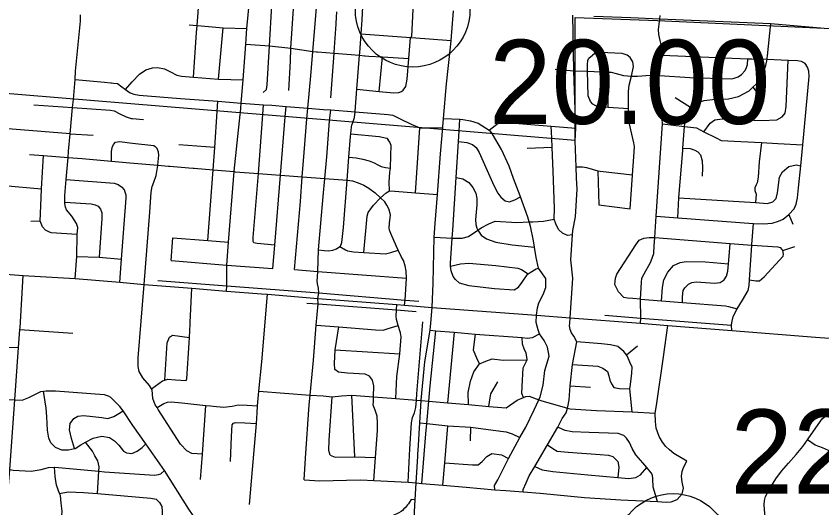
# Model space of a CAD drawing. Extents: x 1659811 to 1934326, y 644115 to 934867.
# Drawn here: x 1857121 to 1867662, y 705935 to 712370 of the extents above; entities that cross this region are included whole.
import ezdxf

# ---------------------------------------------------------------- set-up
doc = ezdxf.new("R2010")
doc.units = 0
for name, color, linetype in [('Default', 7, 'Continuous'), ('GM_X_City_Street', 7, 'Continuous'), ('GM_X_Corporation', 7, 'Continuous'), ('GM_X_Interchange_Ramps', 7, 'Continuous'), ('GM_X_State_Route', 7, 'Continuous'), ('GM_X_US_Route', 7, 'Continuous')]:
    doc.layers.add(name, color=color, linetype=linetype)

msp = doc.modelspace()

# ---------------------------------------------------------------- linework, layer by layer
at = {"layer": 'Default'}
for centre in [(1862309, 712453), (1865716, 705372)]:
    msp.add_circle(centre, 750, dxfattribs=at)
at = {"layer": 'GM_X_City_Street'}
for points in [[(1860052, 711084), (1860055, 711107), (1860064, 711233), (1860092, 711537), (1860128, 712001), (1860141, 712209), (1860174, 712565), (1860251, 713477), (1860253, 713524), (1860310, 714273), (1860368, 715070), (1860409, 715537), (1860428, 715834), (1860449, 716129), (1860493, 716659), (1860550, 717412), (1860592, 717976), (1860621, 718378), (1860641, 718596), (1860664, 718914), (1860715, 719595)], [(1859442, 711571), (1859483, 712154), (1859490, 712248), (1859514, 712597)], [(1860355, 711371), (1860398, 711410), (1860406, 711470), (1860436, 711983), (1860468, 712514)], [(1860688, 711398), (1860711, 711782), (1860713, 711951), (1860754, 712530)], [(1861647, 712323), (1861658, 712492)], [(1862306, 712277), (1862306, 712278), (1862317, 712462), (1862319, 712488)], [(1857873, 711280), (1857892, 711541), (1857900, 711651), (1857965, 712306), (1857965, 712386), (1857965, 712387)], [(1860923, 711026), (1860936, 711166), (1860976, 711588), (1861003, 711908), (1861042, 712372), (1861049, 712484)], [(1861307, 712264), (1861308, 712276), (1861319, 712427)], [(1864437, 710740), (1864442, 710904), (1864426, 711394), (1864419, 711653), (1864403, 712381)], [(1861528, 710976), (1861546, 711042), (1861556, 711118), (1861557, 711124), (1861579, 711412), (1861614, 711857), (1861617, 711890), (1861634, 712140), (1861647, 712323), (1861647, 712323)], [(1862185, 711400), (1862220, 711448), (1862239, 711543), (1862260, 711815), (1862282, 712090), (1862296, 712109), (1862306, 712277)], [(1865291, 708350), (1865292, 708418), (1865291, 708666), (1865303, 708887), (1865309, 708941), (1865338, 708997), (1865419, 709144), (1865431, 709168), (1865463, 709265), (1865468, 709362), (1865476, 709472), (1865495, 709753), (1865578, 710959), (1865578, 710963), (1865571, 711017), (1865531, 711142), (1865481, 711253), (1865468, 711303), (1865475, 711412), (1865538, 711591), (1865571, 711857), (1865568, 711902), (1865563, 711944), (1865559, 711997), (1865547, 712053), (1865530, 712128), (1865525, 712197), (1865542, 712335), (1865545, 712379)], [(1859384, 712257), (1859490, 712248), (1859492, 712247)], [(1859492, 712247), (1859829, 712217), (1860141, 712209)], [(1859768, 711544), (1859829, 712217)], [(1861280, 711885), (1861281, 711897), (1861307, 712264)], [(1866950, 711851), (1866996, 712273)], [(1861634, 712140), (1862282, 712090), (1862295, 712089), (1862811, 712053)], [(1860128, 712001), (1860436, 711983), (1860713, 711951), (1861003, 711908), (1861050, 711904), (1861062, 711903)], [(1861062, 711903), (1861280, 711885), (1861614, 711857), (1861678, 711851), (1861687, 711851)], [(1861240, 711301), (1861280, 711885)], [(1865134, 711156), (1864867, 711175), (1864705, 711197), (1864668, 711218), (1864634, 711251), (1864606, 711328), (1864594, 711649), (1864594, 711735), (1864599, 711788), (1864615, 711819), (1864660, 711861)], [(1865134, 711156), (1865132, 711382), (1865143, 711466), (1865171, 711586), (1865200, 711711), (1865189, 711772), (1865154, 711829), (1865114, 711859), (1865048, 711883), (1864766, 711894), (1864734, 711894), (1864697, 711880), (1864660, 711861)], [(1865571, 711857), (1866694, 711811), (1866745, 711812), (1866945, 711805), (1867220, 711795), (1867342, 711790), (1867392, 711781), (1867430, 711758), (1867455, 711728)], [(1861687, 711851), (1861736, 711846), (1861914, 711836), (1862260, 711815)], [(1861872, 711385), (1861914, 711836)], [(1864594, 711649), (1864860, 711637), (1864907, 711635), (1864971, 711621), (1865065, 711595), (1865171, 711586), (1865249, 711584), (1865415, 711599), (1865538, 711591), (1865934, 711568), (1866478, 711551), (1866513, 711557), (1866568, 711576), (1866613, 711606), (1866660, 711657), (1866678, 711697), (1866689, 711738), (1866694, 711811)], [(1865777, 709731), (1865792, 709994), (1865792, 709998), (1865843, 710612), (1865845, 710644), (1865865, 710925), (1865865, 710930), (1865890, 711062), (1865934, 711170), (1865943, 711177), (1866013, 711232), (1866121, 711268), (1866231, 711278), (1866439, 711287), (1866573, 711317), (1866711, 711392), (1866761, 711440), (1866808, 711486), (1866885, 711601), (1866931, 711724), (1866945, 711805), (1866947, 711812), (1866947, 711823), (1866950, 711851)], [(1866120, 710856), (1866201, 710970), (1866262, 711013), (1866356, 711025), (1866875, 711006), (1867074, 711012), (1867143, 711051), (1867180, 711100), (1867194, 711188), (1867220, 711795)], [(1858551, 711411), (1858640, 711509), (1858737, 711612), (1858819, 711666), (1858907, 711694), (1858970, 711698), (1859063, 711681), (1859142, 711639), (1859225, 711598), (1859283, 711585), (1859442, 711571), (1859768, 711544), (1860092, 711537)], [(1864175, 711675), (1864419, 711653), (1864594, 711649)], [(1867230, 709772), (1867299, 709846), (1867327, 709908), (1867344, 709994), (1867357, 710122), (1867385, 710413), (1867412, 710684), (1867494, 711578), (1867491, 711651), (1867476, 711703), (1867455, 711728)], [(1857892, 711541), (1858278, 711507), (1858362, 711498)], [(1864867, 711175), (1864860, 711637)], [(1858362, 711498), (1858370, 711497), (1858397, 711494), (1858447, 711488), (1858506, 711445), (1858551, 711411), (1858612, 711365), (1858663, 711348), (1858729, 711336), (1859270, 711290), (1859759, 711255), (1860064, 711233), (1860358, 711211), (1860468, 711203), (1860652, 711189), (1860936, 711166), (1861143, 711150), (1861237, 711143), (1861556, 711118), (1861720, 711105), (1861990, 711083), (1862049, 711074), (1862154, 711022), (1862290, 710958), (1862401, 710909), (1862577, 710908), (1862702, 710911)], [(1866761, 711440), (1866901, 711252)], [(1861579, 711412), (1861872, 711385), (1862062, 711368), (1862126, 711370), (1862165, 711385), (1862185, 711400)], [(1857808, 710602), (1857827, 710831), (1857857, 711173), (1857873, 711280)], [(1859751, 711124), (1859759, 711255)], [(1865745, 711306), (1865943, 711177)], [(1857355, 711211), (1857857, 711173), (1858357, 711138), (1858405, 711131), (1858480, 711093), (1858563, 711052), (1858628, 711030), (1858644, 711030), (1858788, 711017)], [(1859630, 709432), (1859699, 710358), (1859719, 710650), (1859751, 711124)], [(1860347, 711081), (1860358, 711211)], [(1860640, 711054), (1860652, 711189)], [(1861219, 711001), (1861237, 711143)], [(1865155, 709849), (1865185, 710287), (1865186, 710291), (1865202, 710527), (1865211, 710659), (1865204, 710711), (1865163, 710881), (1865129, 711040), (1865134, 711156)], [(1859873, 708770), (1859879, 708841), (1859877, 709113), (1859901, 709411), (1859974, 710335), (1859974, 710341), (1860052, 711084)], [(1860505, 709373), (1860276, 709393), (1860232, 709402), (1860224, 709422), (1860224, 709474), (1860294, 710310), (1860294, 710312), (1860347, 711081)], [(1860480, 709066), (1860505, 709373), (1860578, 710288), (1860640, 711054)], [(1860764, 709056), (1860840, 709944), (1860865, 710266), (1860891, 710586), (1860923, 711026)], [(1862713, 711032), (1862927, 711021), (1862966, 711019), (1863064, 711000), (1863165, 710971), (1863311, 710879), (1863355, 710827)], [(1862918, 710866), (1862927, 711021)], [(1857827, 710831), (1856686, 710920)], [(1861070, 708676), (1861081, 708747), (1861079, 708811), (1861064, 708868), (1861061, 708907), (1861062, 708954), (1861068, 709028), (1861079, 709311), (1861138, 710009), (1861159, 710244), (1861185, 710529), (1861219, 711001)], [(1861079, 709311), (1861152, 709303), (1861209, 709300), (1861264, 709306), (1861314, 709323), (1861356, 709356), (1861363, 709361), (1861383, 709407), (1861402, 709603), (1861452, 710222), (1861476, 710525), (1861497, 710795), (1861500, 710829), (1861508, 710915), (1861515, 710941), (1861528, 710976)], [(1862346, 710059), (1862401, 710909)], [(1863311, 710879), (1863427, 710970), (1863458, 710979), (1863536, 710977), (1864122, 710930), (1864442, 710904)], [(1864130, 710771), (1864122, 710930)], [(1865578, 710959), (1865865, 710925), (1866020, 710907), (1866120, 710856), (1866281, 710776), (1866346, 710744), (1866604, 710729), (1866871, 710716), (1867084, 710705), (1867412, 710684)], [(1857827, 710831), (1858131, 710810)], [(1861500, 710829), (1861869, 710794), (1861973, 710775), (1861988, 710753)], [(1862870, 708925), (1862839, 708962), (1862811, 709037), (1862806, 709096), (1862802, 709137), (1862826, 709463), (1862834, 709569), (1862879, 710260), (1862909, 710730), (1862918, 710866)], [(1863384, 706173), (1863380, 706229), (1863423, 706303), (1863564, 706580), (1863709, 706855), (1863789, 706991), (1863900, 707216), (1863961, 707348), (1863978, 707386), (1864016, 707542), (1864036, 707731), (1864093, 707922), (1864071, 708040), (1864029, 708124), (1863969, 708212), (1863950, 708264), (1863925, 708361), (1863930, 708458), (1863941, 708553), (1863961, 708616), (1864016, 708729), (1864051, 708817), (1864051, 708935), (1863955, 709070), (1863925, 709211), (1863904, 709347), (1863891, 709430), (1863851, 709623), (1863834, 709676), (1863814, 709740), (1863720, 710006), (1863715, 710020), (1863630, 710246), (1863571, 710408), (1863473, 710625), (1863355, 710827)], [(1858370, 710472), (1858369, 710593), (1858377, 710650), (1858394, 710690), (1858423, 710721), (1858473, 710728), (1858643, 710709), (1858924, 710679), (1858940, 710666), (1858965, 710639)], [(1862007, 710084), (1862002, 710195), (1862010, 710329), (1862017, 710379), (1862022, 710547), (1862026, 710675), (1862011, 710720), (1861988, 710753)], [(1862909, 710730), (1863018, 710715), (1863093, 710689), (1863140, 710651), (1863180, 710584), (1863249, 710427), (1863372, 710155), (1863421, 710052), (1863461, 710000), (1863520, 709954), (1863576, 709941), (1863646, 709965), (1863720, 710006)], [(1864401, 709508), (1864333, 709500), (1864270, 709530), (1864217, 709577), (1864182, 709651), (1864161, 709715), (1864166, 709858), (1864149, 710339), (1864135, 710652), (1864130, 710771)], [(1864364, 708353), (1864368, 708420), (1864403, 708943), (1864377, 709182), (1864401, 709508), (1864406, 709565), (1864440, 709743), (1864461, 710106), (1864453, 710252), (1864448, 710399), (1864437, 710740)], [(1866871, 710716), (1866844, 710464), (1866828, 710264), (1866814, 710190), (1866802, 710164), (1866785, 710122), (1866786, 710086), (1866801, 710042), (1866796, 709929)], [(1857895, 708936), (1857917, 709224), (1857922, 709511), (1857928, 709605), (1857912, 709657), (1857848, 709751), (1857781, 709836), (1857768, 709870), (1857759, 709916), (1857759, 709936), (1857760, 710023), (1857777, 710233), (1857801, 710520), (1857807, 710597), (1857808, 710602)], [(1858795, 708860), (1858871, 709804), (1858888, 710068), (1858900, 710140), (1858922, 710196), (1858955, 710283), (1858974, 710415), (1858975, 710420), (1858988, 710551), (1858984, 710591), (1858965, 710639)], [(1859719, 710650), (1859252, 710685)], [(1864135, 710652), (1863806, 710636)], [(1865845, 710644), (1865941, 710636), (1866001, 710617), (1866040, 710594), (1866073, 710553), (1866095, 710475), (1866102, 710383), (1866097, 710276)], [(1857298, 710561), (1857481, 710546), (1857801, 710520), (1857986, 710505), (1858370, 710472), (1858607, 710451), (1858975, 710420), (1859115, 710408), (1859131, 710406)], [(1857922, 709511), (1857580, 709535), (1857550, 709546), (1857507, 709571), (1857468, 709614), (1857447, 709655), (1857434, 709687), (1857447, 709990), (1857455, 710110), (1857481, 710546)], [(1861476, 710525), (1861571, 710514), (1861655, 710500), (1861740, 710475), (1861807, 710449), (1861852, 710422), (1861898, 710402), (1861954, 710389), (1862017, 710379)], [(1859131, 710406), (1859382, 710385), (1859436, 710380), (1859450, 710379)], [(1859450, 710379), (1859699, 710358), (1859974, 710335), (1859989, 710333), (1860294, 710310), (1860574, 710288), (1860578, 710288), (1860865, 710266), (1861159, 710244), (1861452, 710222), (1861522, 710213), (1861595, 710189), (1861669, 710158), (1861736, 710118), (1861820, 710056), (1861888, 709994)], [(1864448, 710399), (1864531, 710399), (1864585, 710389), (1864733, 710346), (1864760, 710343), (1864762, 710343)], [(1865792, 709994), (1866796, 709929), (1866953, 709918), (1867019, 709941), (1867066, 709982), (1867081, 710056), (1867107, 710262), (1867146, 710333), (1867232, 710402), (1867328, 710422), (1867385, 710413)], [(1864733, 710346), (1864743, 709901)], [(1864762, 710343), (1865186, 710291)], [(1857777, 710233), (1858405, 710182), (1858455, 710167), (1858486, 710146), (1858508, 710133)], [(1862879, 710260), (1862964, 710239), (1863045, 710193), (1863097, 710129), (1863137, 710054), (1863147, 709985), (1863150, 709901), (1863133, 709709), (1863137, 709641), (1863149, 709596), (1863163, 709570)], [(1856960, 710152), (1857455, 710110)], [(1858478, 708889), (1858499, 709188), (1858556, 709930), (1858562, 709987), (1858561, 710028), (1858548, 710068), (1858537, 710096), (1858508, 710133)], [(1861888, 709994), (1861964, 710056), (1862007, 710084), (1862075, 710080), (1862346, 710059), (1862633, 710037)], [(1861669, 709277), (1861715, 709750), (1861728, 709800), (1861797, 709896), (1861888, 709994)], [(1862203, 708589), (1862209, 708655), (1862230, 708943), (1862224, 709034), (1862212, 709104), (1862188, 709171), (1862160, 709224), (1862118, 709309), (1862096, 709354), (1862023, 709525), (1862006, 709567), (1862003, 709595), (1862004, 709661), (1862020, 709771), (1861998, 709848), (1861971, 709897), (1861943, 709940), (1861888, 709994)], [(1857759, 709936), (1858105, 709914), (1858157, 709901), (1858194, 709882), (1858225, 709845), (1858242, 709794), (1858244, 709722), (1858209, 709214)], [(1864743, 709901), (1865155, 709849)], [(1865495, 709753), (1865777, 709731), (1866762, 709657), (1866766, 709657), (1866898, 709652), (1867010, 709660), (1867094, 709686), (1867155, 709715), (1867230, 709772)], [(1867230, 709772), (1867282, 709647)], [(1857434, 709687), (1857312, 709681)], [(1862592, 709477), (1862826, 709463), (1862955, 709466), (1863038, 709487), (1863163, 709570), (1863205, 709599), (1863307, 709654), (1863388, 709686), (1863670, 709669), (1863834, 709676), (1863880, 709677), (1864022, 709687), (1864161, 709715)], [(1866485, 708256), (1866482, 708325), (1866486, 708358), (1866502, 708438), (1866556, 708538), (1866622, 708654), (1866698, 708779), (1866711, 708845), (1866715, 708921), (1866718, 708983), (1866745, 709371), (1866746, 709381), (1866766, 709657)], [(1863163, 709570), (1863203, 709505), (1863277, 709454), (1863396, 709411), (1863609, 709379), (1863904, 709347)], [(1859150, 709170), (1859173, 709469)], [(1859173, 709469), (1859630, 709432), (1859901, 709411)], [(1865291, 708666), (1865191, 708674), (1865121, 708679), (1865072, 708690), (1865003, 708760), (1864953, 708857), (1864961, 708939), (1864980, 708995), (1865229, 709378), (1865272, 709438), (1865331, 709466), (1865401, 709475), (1865476, 709472)], [(1865476, 709472), (1866461, 709395), (1866745, 709371), (1867085, 709350), (1867117, 709340), (1867138, 709315), (1867152, 709305), (1867307, 709356)], [(1861356, 709356), (1861430, 709311), (1861458, 709298), (1861537, 709286), (1861669, 709277), (1861953, 709258), (1862023, 709276), (1862118, 709309)], [(1865839, 708623), (1865840, 708696), (1865848, 708778), (1865868, 708814), (1865917, 708861), (1865962, 708882), (1866018, 708891), (1866263, 708876), (1866333, 708885), (1866382, 708920), (1866414, 708965), (1866430, 709031), (1866439, 709129), (1866448, 709227), (1866461, 709395)], [(1857917, 709224), (1858209, 709214), (1858499, 709188)], [(1866715, 708921), (1866800, 708907), (1866848, 708908), (1866907, 708959), (1867154, 709229), (1867159, 709257), (1867152, 709305)], [(1859150, 709170), (1859877, 709113), (1860480, 709066)], [(1862806, 709096), (1862936, 709127), (1863044, 709136), (1863397, 709106), (1863684, 709072), (1863732, 709054), (1863820, 708997)], [(1865566, 708644), (1865579, 708820), (1865595, 708920), (1865647, 709021), (1865723, 709106), (1865807, 709146), (1865885, 709160), (1866139, 709153), (1866439, 709129)], [(1855853, 709078), (1856115, 709057), (1856813, 709006), (1857212, 708977)], [(1860764, 709056), (1861068, 709028), (1862230, 708943)], [(1862870, 708925), (1862918, 708881), (1863043, 708843), (1863381, 708806), (1863638, 708788), (1863693, 708821), (1863743, 708887), (1863806, 708986), (1863820, 708997), (1863847, 709017), (1863924, 709061), (1863955, 709070)], [(1857172, 708291), (1857212, 708977)], [(1857212, 708977), (1857895, 708936), (1858478, 708889), (1858795, 708860), (1859419, 708810), (1859873, 708770), (1860331, 708736), (1860410, 708730), (1861070, 708676), (1862104, 708596), (1862203, 708589), (1862566, 708559)], [(1858975, 708909), (1859879, 708841), (1861081, 708747), (1862209, 708655), (1862389, 708642)], [(1858976, 707230), (1858965, 707247), (1858942, 707284), (1858911, 707366), (1858900, 707479), (1858892, 707491), (1858864, 707537), (1858781, 707637), (1858732, 707721), (1858717, 707784), (1858716, 707900), (1858795, 708860)], [(1859397, 708341), (1859398, 708361), (1859419, 708810)], [(1860174, 705981), (1860215, 706437), (1860264, 707037), (1860276, 707178), (1860279, 707271), (1860298, 707463), (1860337, 707844), (1860410, 708730)], [(1860889, 706301), (1860906, 706585), (1860956, 707285), (1860968, 707409), (1861011, 707869), (1861046, 708327), (1861073, 708604), (1861070, 708676)], [(1860924, 708613), (1861073, 708604), (1862099, 708526), (1862355, 708504)], [(1862088, 707365), (1862103, 707654), (1862140, 707951), (1862160, 708171), (1862151, 708226), (1862121, 708322), (1862096, 708401), (1862094, 708445), (1862099, 708526), (1862104, 708596)], [(1865291, 708666), (1865566, 708644), (1865839, 708623), (1866401, 708579), (1866440, 708568), (1866556, 708538)], [(1862566, 708559), (1862566, 708559), (1863930, 708458), (1864368, 708420), (1865291, 708350), (1865647, 708320)], [(1864821, 708455), (1865292, 708418), (1866482, 708325)], [(1856979, 705604), (1857003, 706013), (1857040, 706439), (1857105, 707349), (1857151, 708034), (1857170, 708268), (1857172, 708291)], [(1859348, 707600), (1859354, 707624), (1859384, 708095), (1859388, 708166), (1859397, 708341)], [(1861046, 708327), (1861341, 708305), (1861824, 708264), (1861921, 708262), (1861989, 708281), (1862121, 708322)], [(1861801, 706295), (1861824, 706594), (1861850, 706946), (1861851, 707043), (1861845, 707135), (1861817, 707214), (1861792, 707280), (1861795, 707326), (1861796, 707387), (1861801, 707533), (1861782, 707605), (1861744, 707660), (1861686, 707683), (1861456, 707699), (1861338, 707711), (1861290, 707745), (1861285, 707823), (1861296, 708004), (1861341, 708305)], [(1862252, 706273), (1862271, 706709), (1862293, 707048), (1862305, 707116), (1862332, 707178), (1862349, 707248), (1862357, 707344), (1862365, 707428), (1862442, 708370)], [(1863755, 706143), (1863754, 706174), (1863793, 706264), (1863834, 706356), (1863908, 706478), (1864075, 706759), (1864208, 706992), (1864264, 707104), (1864315, 707180), (1864334, 707239), (1864339, 707256), (1864358, 707348), (1864371, 707534), (1864400, 707813), (1864458, 708106), (1864418, 708181), (1864387, 708225), (1864371, 708269), (1864362, 708318), (1864364, 708353)], [(1865590, 707910), (1865647, 708320)], [(1865647, 708320), (1866485, 708256), (1867578, 708167), (1868547, 708097), (1868801, 708077)], [(1854887, 708190), (1855045, 708177), (1855345, 708153), (1855450, 708145), (1855639, 708131), (1856429, 708072), (1856876, 708042), (1857151, 708034)], [(1857170, 708268), (1857865, 708221)], [(1859067, 707606), (1859099, 708095), (1859128, 708167)], [(1859128, 708167), (1859169, 708194), (1859388, 708166)], [(1862428, 706253), (1862483, 706905), (1862495, 707039), (1862521, 707331), (1862538, 707531), (1862610, 708250)], [(1862538, 708259), (1862610, 708250), (1862854, 708232), (1863126, 708206), (1863740, 708163), (1863809, 708157), (1863875, 708165), (1863969, 708212)], [(1862854, 708232), (1862765, 707311)], [(1863126, 708206), (1863101, 708002), (1863152, 707877), (1863183, 707818)], [(1863758, 707379), (1863736, 707431), (1863741, 707521), (1863756, 707768), (1863806, 707870), (1863802, 707913), (1863793, 707959), (1863766, 708015), (1863744, 708075), (1863740, 708163)], [(1865182, 707193), (1865149, 707493), (1865157, 707548), (1865178, 707696), (1865179, 707774), (1865152, 707843), (1865121, 707915), (1865105, 707938), (1865073, 707982), (1864994, 708045), (1864896, 708068), (1864778, 708080), (1864458, 708106)], [(1861296, 708004), (1862140, 707951)], [(1865105, 707938), (1865251, 708056)], [(1855619, 707875), (1855931, 707849), (1856394, 707810), (1856484, 707779), (1856537, 707730), (1856563, 707655), (1856574, 707573), (1856585, 707492), (1856610, 707446), (1856678, 707393), (1856744, 707370), (1856821, 707365), (1856848, 707363), (1857010, 707351), (1857105, 707349), (1857201, 707345), (1857289, 707380), (1857444, 707459), (1857481, 707464), (1857515, 707468), (1857635, 707465), (1858272, 707417), (1858324, 707399), (1858358, 707382)], [(1863041, 707287), (1863037, 707445), (1863066, 707593), (1863108, 707713), (1863183, 707818), (1863264, 707856), (1863350, 707885), (1863494, 707867), (1863806, 707870)], [(1865896, 706547), (1865724, 706646), (1865667, 706693), (1865622, 706740), (1865577, 706795), (1865533, 706868), (1865494, 706979), (1865484, 707063), (1865482, 707176), (1865499, 707273), (1865590, 707910)], [(1864400, 707813), (1864732, 707789), (1864798, 707764), (1864856, 707720), (1864875, 707661), (1864887, 707605), (1864910, 707556), (1864940, 707512), (1865014, 707495), (1865149, 707493)], [(1858892, 707491), (1859037, 707598), (1859067, 707606), (1859106, 707617), (1859208, 707612), (1859348, 707600)], [(1863305, 707263), (1863322, 707375), (1863331, 707427), (1863425, 707585)], [(1864371, 707534), (1864637, 707515)], [(1857613, 706745), (1857577, 706787), (1857548, 706846), (1857531, 706952), (1857521, 707125), (1857514, 707241), (1857481, 707464)], [(1860298, 707463), (1860968, 707409), (1861136, 707400), (1861256, 707388), (1861378, 707401), (1861511, 707408), (1861796, 707387), (1862088, 707365), (1862357, 707344), (1862421, 707339), (1862521, 707331), (1862765, 707311), (1863041, 707287), (1863305, 707263), (1863531, 707245), (1863675, 707343), (1863758, 707379), (1863788, 707392), (1863834, 707395), (1863961, 707348), (1863984, 707340), (1864334, 707239), (1864369, 707229), (1864716, 707211), (1865182, 707193), (1865482, 707176)], [(1866930, 705204), (1866930, 705331), (1866932, 705419), (1866940, 705527), (1866940, 705629), (1866940, 705713), (1866917, 705862), (1866909, 705973), (1866910, 706033), (1866923, 706083), (1866981, 706190), (1867058, 706314), (1867136, 706415), (1867226, 706521), (1867328, 706632), (1867414, 706740), (1867474, 706826), (1867492, 706851), (1867664, 707100), (1867847, 707246), (1868007, 707367), (1868139, 707441), (1868139, 707442)], [(1859496, 705614), (1859487, 705736), (1859440, 705831), (1859428, 705849), (1859379, 705920), (1859062, 706423), (1858820, 706772), (1858650, 707014), (1858520, 707204), (1858480, 707261), (1858423, 707317), (1858358, 707382)], [(1858965, 707247), (1859054, 707300), (1859100, 707318), (1859155, 707321), (1859287, 707308), (1859603, 707274), (1859665, 707269), (1859700, 707266)], [(1861229, 706624), (1861214, 706686), (1861218, 706823), (1861256, 707388)], [(1861552, 706602), (1861511, 707408)], [(1859558, 706636), (1859422, 706648), (1859356, 706683), (1859271, 706768), (1858980, 707224), (1858976, 707230)], [(1859534, 706306), (1859558, 706636), (1859603, 707274)], [(1859700, 707266), (1859835, 707254), (1859946, 707266), (1860026, 707282), (1860146, 707280), (1860279, 707271)], [(1857887, 706712), (1857844, 706842), (1857818, 706955), (1857830, 707037), (1857875, 707103), (1857930, 707134), (1858004, 707144), (1858126, 707132), (1858244, 707119), (1858322, 707106), (1858401, 707131), (1858445, 707157), (1858520, 707204)], [(1859924, 706542), (1859940, 706867), (1859948, 707022), (1859967, 707045), (1859990, 707053), (1860115, 707047), (1860264, 707037)], [(1862403, 707048), (1862495, 707039), (1862769, 707010), (1863070, 706989), (1863360, 706950), (1863530, 706928), (1863610, 706905), (1863709, 706855)], [(1862704, 706234), (1862728, 706523), (1862769, 707010)], [(1863066, 706812), (1863070, 706989)], [(1865373, 706464), (1865319, 706526), (1865230, 706628), (1865181, 706712), (1865146, 706791), (1865106, 706846), (1865071, 706884), (1864997, 706909), (1864618, 706919), (1864394, 706928), (1864302, 706949), (1864274, 706961), (1864208, 706992)], [(1857613, 706745), (1857631, 706730), (1857714, 706695), (1857807, 706696), (1857887, 706712), (1857893, 706713), (1857968, 706759), (1858030, 706793), (1858129, 706849), (1858244, 706872), (1858342, 706857), (1858407, 706814), (1858463, 706755), (1858526, 706678), (1858566, 706654), (1858634, 706647), (1858706, 706676), (1858769, 706724), (1858820, 706772)], [(1858185, 706123), (1858205, 706415), (1858209, 706471), (1858192, 706551), (1858152, 706618), (1858121, 706675), (1858030, 706793)], [(1868086, 706462), (1868053, 706496), (1867991, 706544), (1867934, 706591), (1867888, 706619), (1867869, 706631), (1867790, 706670), (1867671, 706721), (1867576, 706757), (1867474, 706826)], [(1854076, 706714), (1854110, 706661), (1854186, 706648), (1854396, 706632), (1855318, 706559), (1855408, 706552), (1856645, 706464), (1856762, 706454), (1857040, 706439), (1857084, 706427), (1857320, 706415), (1857449, 706435), (1857545, 706462), (1857623, 706467), (1857628, 706467), (1858205, 706415), (1858276, 706408), (1858933, 706363), (1858983, 706370), (1859016, 706382), (1859062, 706423)], [(1864075, 706759), (1864143, 706710), (1864201, 706679), (1864345, 706662), (1864761, 706633), (1864873, 706626), (1864929, 706609), (1864991, 706542), (1865006, 706468), (1864994, 706332)], [(1861229, 706624), (1861293, 706599), (1861538, 706603), (1861552, 706602), (1861824, 706594)], [(1862728, 706523), (1863090, 706499), (1863166, 706496), (1863219, 706540), (1863280, 706607), (1863344, 706647), (1863472, 706629), (1863564, 706580)], [(1860889, 706301), (1861095, 706290), (1861442, 706297), (1861633, 706302), (1861801, 706295), (1862252, 706273), (1862355, 706262), (1862428, 706253), (1862704, 706234), (1863007, 706205), (1863384, 706173), (1863527, 706161), (1863755, 706143), (1863978, 706126), (1864557, 706071), (1865033, 706040), (1865512, 706018), (1865627, 706010), (1865692, 706015), (1865768, 706044), (1865833, 706119), (1865851, 706192), (1865836, 706271), (1865824, 706349), (1865833, 706409), (1865851, 706465), (1865896, 706547)], [(1863908, 706478), (1864003, 706433), (1864143, 706409), (1864600, 706368), (1864994, 706332), (1865137, 706320), (1865227, 706333), (1865291, 706368), (1865373, 706464)], [(1857700, 705295), (1857698, 705393), (1857687, 705538), (1857693, 705595), (1857725, 705883), (1857725, 705890), (1857710, 705997), (1857700, 706097), (1857690, 706123), (1857651, 706234), (1857632, 706347), (1857623, 706467)], [(1865512, 706018), (1865454, 706206), (1865451, 706314), (1865448, 706362), (1865430, 706393), (1865373, 706464)], [(1857690, 706123), (1857802, 706146), (1858003, 706138), (1858185, 706123), (1858884, 706064), (1858954, 706047), (1858995, 706005), (1859027, 705954), (1859030, 705886), (1859026, 705774)]]:
    msp.add_lwpolyline(points, dxfattribs=at)
at = {"layer": 'GM_X_Corporation'}
msp.add_lwpolyline([(1854973, 711528), (1864435, 710746), (1864435, 712352), (1865511, 712311), (1867693, 712213)], dxfattribs=at)
at = {"layer": 'GM_X_Interchange_Ramps'}
msp.add_lwpolyline([(1862342, 706040), (1862290, 706044), (1862269, 706010), (1862255, 705989), (1862243, 705974), (1862228, 705955), (1862211, 705937), (1862195, 705921), (1862174, 705902), (1862157, 705888), (1862129, 705868), (1862056, 705833), (1861973, 705802), (1861406, 705628), (1861418, 705535)], dxfattribs=at)
at = {"layer": 'GM_X_State_Route'}
for points in [[(1862703, 710922), (1862713, 711032), (1862753, 711482), (1862807, 712003), (1862811, 712053), (1862842, 712441)], [(1862575, 708875), (1862592, 709477), (1862605, 709658), (1862633, 710037), (1862672, 710569), (1862702, 710911), (1862703, 710917), (1862703, 710922)], [(1862547, 708354), (1862566, 708559), (1862575, 708875)], [(1862375, 706607), (1862377, 706646), (1862380, 706685), (1862403, 707048), (1862421, 707339), (1862421, 707344), (1862469, 707844), (1862538, 708259), (1862547, 708354)], [(1862325, 705757), (1862332, 705869), (1862333, 705888), (1862342, 706040), (1862355, 706262), (1862375, 706607)]]:
    msp.add_lwpolyline(points, dxfattribs=at)
at = {"layer": 'GM_X_US_Route'}
for points in [[(1864677, 712370), (1865164, 712350)], [(1865164, 712350), (1865542, 712335), (1866996, 712273), (1867693, 712213), (1868171, 712205), (1869087, 712190), (1869644, 712149)]]:
    msp.add_lwpolyline(points, dxfattribs=at)

# ---------------------------------------------------------------- texts
at = {"layer": 'Default'}
for s, p in [('20.00', (1863308, 710960)), ('22.00', (1866466, 706122))]:
    msp.add_text(s, height=1100, dxfattribs=at).set_placement(p)

doc.saveas('drawing.dxf')
